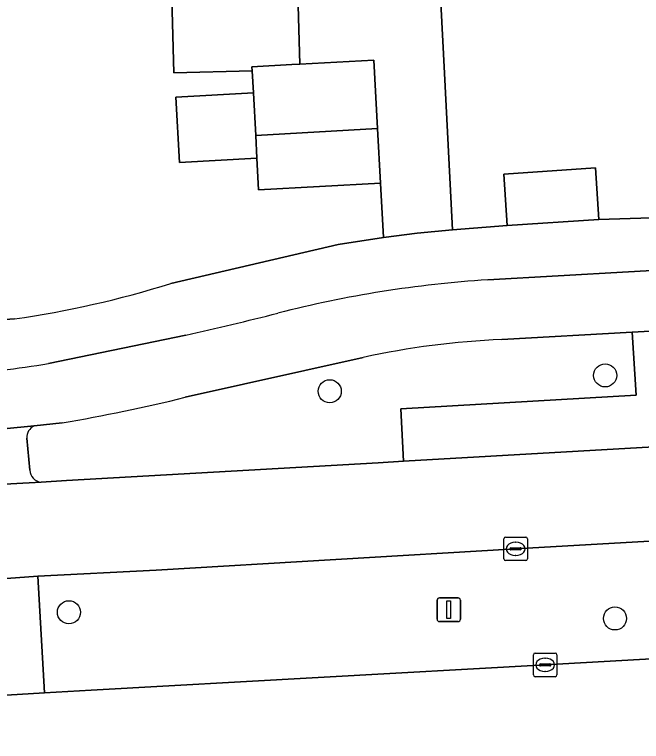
# Model space of a CAD drawing. Extents: x 158455 to 159797, y 387218 to 388672.
# Drawn here: x 159080.07 to 159106.65, y 387733.03 to 387763.85 of the extents above; entities that cross this region are included whole.
import ezdxf

# ---------------------------------------------------------------- set-up
doc = ezdxf.new("R2010")
doc.units = 0
for name, color, linetype in [('IMGEO_Berm_groen', 7, 'Continuous'), ('IMGEO_Boom', 7, 'Continuous'), ('IMGEO_Erf', 7, 'Continuous'), ('IMGEO_Fietspad_open', 7, 'Continuous'), ('IMGEO_Kolk', 7, 'Continuous'), ('IMGEO_Lichtmast', 7, 'Continuous'), ('IMGEO_Pand', 7, 'Continuous'), ('IMGEO_Rijbaan_lokaal_gesloten', 7, 'Continuous'), ('IMGEO_Rijbaan_lokaal_open', 7, 'Continuous'), ('IMGEO_Voetpad_open', 7, 'Continuous')]:
    doc.layers.add(name, color=color, linetype=linetype)

msp = doc.modelspace()

# ---------------------------------------------------------------- linework, layer by layer
at = {"layer": 'IMGEO_Berm_groen'}
for points in [[(159081.192, 387744.024), (159082.276, 387744.092), (159095.483, 387744.851), (159096.56, 387744.913), (159096.444, 387747.137), (159106.423, 387747.717), (159106.262, 387750.383)], [(159106.262, 387750.383), (159100.738, 387750.071)], [(159094.856, 387749.315), (159087.305, 387747.623)], [(159082.092, 387746.547), (159080.898, 387746.412)], [(159080.59, 387745.892), (159080.72, 387744.539)], [(159133.905, 387743.077), (159125.815, 387742.609), (159119.603, 387742.245), (159101.318, 387741.201), (159086.074, 387740.295), (159081.052, 387740.039), (159081.341, 387735.099), (159083.315, 387735.202), (159102.57, 387736.28), (159117.824, 387737.147)]]:
    msp.add_lwpolyline(points, dxfattribs=at)
for centre, radius, start, end in [((159102.071, 387716.443), 33.654, 92.2692, 102.3787), ((159070.669, 387815.053), 69.452, 279.46632, 283.85863), ((159081.127, 387745.925), 0.538, 115.2239, 183.4989), ((159081.245, 387744.546), 0.525, 180.7937, 264.2171)]:
    msp.add_arc(centre, radius, start, end, dxfattribs=at)
at = {"layer": 'IMGEO_Boom'}
for centre in [(159105.114, 387748.551), (159093.433, 387747.88), (159082.373, 387738.51), (159105.531, 387738.249)]:
    msp.add_circle(centre, 0.489, dxfattribs=at)
at = {"layer": 'IMGEO_Erf'}
for points in [[(159097.111, 387784.176), (159098.282, 387761.638), (159098.642, 387754.721), (159100.964, 387754.907), (159100.82, 387757.089), (159104.705, 387757.345), (159104.848, 387755.163), (159107.959, 387755.26)], [(159086.695, 387752.451), (159093.793, 387754.104), (159095.716, 387754.401), (159095.591, 387756.706), (159090.419, 387756.425), (159090.347, 387757.762), (159087.061, 387757.583), (159086.911, 387760.352), (159090.196, 387760.53), (159090.146, 387761.462), (159086.816, 387761.376), (159086.707, 387765.597), (159091.626, 387765.724), (159091.425, 387769.665), (159086.666, 387769.368), (159086.5, 387772.033), (159086.344, 387774.525), (159091.045, 387774.819), (159090.618, 387783.53)], [(159062.452, 387768.861), (159063.065, 387759.126), (159062.665, 387759.134), (159060.78, 387756.982), (159061.065, 387751.584), (159062.959, 387750), (159063.236, 387749.768), (159064.267, 387749.838), (159066.629, 387750), (159080.066, 387750.95)]]:
    msp.add_lwpolyline(points, dxfattribs=at)
msp.add_arc((159074.149, 387792.47), 41.94, 278.1105, 287.4061, dxfattribs=at)
at = {"layer": 'IMGEO_Fietspad_open'}
for points in [[(159125.829, 387754.041), (159110.108, 387753.164), (159106.1, 387752.941), (159100.132, 387752.603)], [(159100.738, 387750.071), (159106.262, 387750.383), (159110.121, 387750.601), (159120.438, 387751.184)], [(159087.325, 387750.261), (159081.507, 387749.055)], [(159087.305, 387747.623), (159094.856, 387749.315)], [(159080.898, 387746.412), (159082.092, 387746.547)], [(159073.223, 387745.7), (159074.156, 387745.786), (159077.012, 387746.017), (159078.169, 387746.145), (159080.898, 387746.412)]]:
    msp.add_lwpolyline(points, dxfattribs=at)
for centre, radius, start, end in [((159103.161, 387704.768), 47.93, 93.6227, 104.4046), ((159056.855, 387886.977), 140.07, 282.56408, 284.20903), ((159102.071, 387716.443), 33.654, 92.2692, 102.3787), ((159072.042, 387807.535), 59.241, 275.31866, 279.19392), ((159070.669, 387815.053), 69.452, 279.46632, 283.85863)]:
    msp.add_arc(centre, radius, start, end, dxfattribs=at)
at = {"layer": 'IMGEO_Kolk'}
for p, q in [((159100.817, 387740.775), (159100.817, 387741.627)), ((159100.892, 387741.701), (159101.744, 387741.701)), ((159101.818, 387741.627), (159101.818, 387740.775)), ((159101.305, 387741.481), (159101.33, 387741.481)), ((159101.076, 387741.195), (159101.076, 387741.207)), ((159101.514, 387741.158), (159101.116, 387741.158)), ((159101.119, 387741.244), (159101.517, 387741.244)), ((159101.56, 387741.207), (159101.56, 387741.195)), ((159101.744, 387740.701), (159100.892, 387740.701)), ((159101.328, 387740.921), (159101.303, 387740.921)), ((159102.069, 387735.854), (159102.069, 387736.706)), ((159102.144, 387736.78), (159102.996, 387736.78)), ((159103.07, 387736.706), (159103.07, 387735.854)), ((159102.557, 387736.56), (159102.582, 387736.56)), ((159102.328, 387736.274), (159102.328, 387736.286)), ((159102.766, 387736.237), (159102.368, 387736.237)), ((159102.371, 387736.323), (159102.769, 387736.323)), ((159102.812, 387736.286), (159102.812, 387736.274)), ((159102.996, 387735.78), (159102.144, 387735.78)), ((159102.58, 387736), (159102.555, 387736))]:
    msp.add_line(p, q, dxfattribs=at)
for points in [[(159100.817, 387740.775), (159100.817, 387741.627)], [(159100.892, 387741.701), (159101.744, 387741.701)], [(159101.818, 387741.627), (159101.818, 387740.775)], [(159101.744, 387740.701), (159100.892, 387740.701)], [(159102.069, 387735.854), (159102.069, 387736.706)], [(159102.144, 387736.78), (159102.996, 387736.78)], [(159103.07, 387736.706), (159103.07, 387735.854)], [(159102.996, 387735.78), (159102.144, 387735.78)]]:
    msp.add_lwpolyline(points, dxfattribs=at)
for centre, radius, start, end in [((159100.894, 387741.625), 0.0765, 91.552, 178.448), ((159100.894, 387741.625), 0.0765, 91.552, 178.448), ((159101.742, 387741.625), 0.0765, 1.552, 88.448), ((159101.742, 387741.625), 0.0765, 1.552, 88.448), ((159101.116, 387741.204), 0.0403, 85.8775, 175.7526), ((159101.113, 387741.194), 0.0366, 178.938, 274.7102), ((159101.517, 387741.201), 0.043, 264.8664, 352.4533), ((159101.521, 387741.206), 0.0386, 1.7309, 96.639), ((159100.894, 387740.777), 0.0765, 181.552, 268.448), ((159100.894, 387740.777), 0.0765, 181.552, 268.448), ((159101.742, 387740.777), 0.0765, 271.552, 358.448), ((159101.742, 387740.777), 0.0765, 271.552, 358.448), ((159102.146, 387736.704), 0.0765, 91.552, 178.448), ((159102.146, 387736.704), 0.0765, 91.552, 178.448), ((159102.994, 387736.704), 0.0765, 1.552, 88.448), ((159102.994, 387736.704), 0.0765, 1.552, 88.448), ((159102.368, 387736.283), 0.0403, 85.8775, 175.7526), ((159102.365, 387736.273), 0.0366, 178.938, 274.7102), ((159102.769, 387736.28), 0.043, 264.8664, 352.4533), ((159102.773, 387736.285), 0.0386, 1.7309, 96.639), ((159102.146, 387735.856), 0.0765, 181.552, 268.448), ((159102.146, 387735.856), 0.0765, 181.552, 268.448), ((159102.994, 387735.856), 0.0765, 271.552, 358.448), ((159102.994, 387735.856), 0.0765, 271.552, 358.448)]:
    msp.add_arc(centre, radius, start, end, dxfattribs=at)
for centre, major_axis, ratio, start_param, end_param in [((159101.304, 387741.201), (-0.387, 0.002), 0.722429, 4.712389, 7.853982), ((159101.329, 387741.201), (-0.39, 0.002), 0.717154, 1.570796, 4.712389), ((159102.556, 387736.28), (-0.387, 0.002), 0.722429, 4.712389, 7.853982), ((159102.581, 387736.28), (-0.39, 0.002), 0.717154, 1.570796, 4.712389)]:
    msp.add_ellipse(centre, major_axis=major_axis, ratio=ratio, start_param=start_param, end_param=end_param, dxfattribs=at)
at = {"layer": 'IMGEO_Lichtmast'}
for p, q in [((159098.085, 387739.117), (159098.875, 387739.117)), ((159098.875, 387739.117), (159098.085, 387739.117)), ((159097.985, 387738.217), (159097.985, 387739.017)), ((159097.985, 387739.017), (159097.985, 387738.217)), ((159098.975, 387739.017), (159098.975, 387738.217)), ((159098.975, 387738.217), (159098.975, 387739.017)), ((159098.875, 387738.117), (159098.085, 387738.117)), ((159098.085, 387738.117), (159098.875, 387738.117))]:
    msp.add_line(p, q, dxfattribs=at)
msp.add_lwpolyline([(159098.405, 387738.992), (159098.555, 387738.992), (159098.555, 387738.242), (159098.405, 387738.242), (159098.405, 387738.992)], dxfattribs=at)
for centre, start, end in [((159098.085, 387739.017), 90, 180), ((159098.085, 387739.017), 90, 180), ((159098.875, 387739.017), 0, 90), ((159098.875, 387739.017), 360, 90), ((159098.085, 387738.217), 180, 270), ((159098.085, 387738.217), 180, 270), ((159098.875, 387738.217), 270, 0), ((159098.875, 387738.217), 270, 0)]:
    msp.add_arc(centre, 0.1, start, end, dxfattribs=at)
at = {"layer": 'IMGEO_Pand'}
for points in [[(159092.057, 387765.735), (159091.626, 387765.724), (159086.707, 387765.597), (159086.816, 387761.376), (159090.146, 387761.462), (159090.136, 387761.638), (159091.829, 387761.73), (159092.16, 387761.748)], [(159095.308, 387761.919), (159092.16, 387761.748), (159091.829, 387761.73), (159090.136, 387761.638), (159090.146, 387761.462), (159090.196, 387760.53), (159090.295, 387758.716), (159095.466, 387759.015)], [(159090.196, 387760.53), (159086.911, 387760.352), (159087.061, 387757.583), (159090.347, 387757.762), (159090.295, 387758.716)], [(159095.466, 387759.015), (159090.295, 387758.716), (159090.347, 387757.762), (159090.419, 387756.425), (159095.591, 387756.706)], [(159100.964, 387754.907), (159104.848, 387755.163), (159104.705, 387757.345), (159100.82, 387757.089)]]:
    msp.add_lwpolyline(points, close=True, dxfattribs=at)
at = {"layer": 'IMGEO_Rijbaan_lokaal_gesloten'}
for points in [[(159101.318, 387741.201), (159119.603, 387742.245), (159125.815, 387742.609), (159133.905, 387743.077), (159138.033, 387743.316), (159140.248, 387743.425), (159142.486, 387743.535), (159144.893, 387743.645), (159144.846, 387747.995), (159144.618, 387747.972)], [(159135.155, 387747.173), (159119.379, 387746.229), (159118.285, 387746.166), (159096.56, 387744.913), (159095.483, 387744.851), (159082.276, 387744.092), (159081.192, 387744.024), (159078.36, 387743.867), (159073.405, 387743.58), (159073.273, 387743.574), (159069.336, 387743.369), (159067.561, 387743.268), (159063.627, 387743.037), (159063.501, 387743.03), (159054.516, 387742.516), (159033.35, 387741.309)], [(158982.6, 387734.374), (158982.875, 387734.389), (158984.743, 387734.496), (159055.925, 387738.567), (159066.895, 387739.194), (159067.179, 387739.211), (159070.65, 387739.414), (159077.407, 387739.809), (159077.606, 387739.801), (159077.836, 387739.798), (159078.948, 387739.892), (159081.052, 387740.039), (159086.074, 387740.295), (159101.318, 387741.201)], [(159117.824, 387737.147), (159102.57, 387736.28), (159083.315, 387735.202), (159081.341, 387735.099), (159079.224, 387734.974), (159078.105, 387734.913), (159077.872, 387734.903), (159077.708, 387734.883), (159070.985, 387734.496), (159067.153, 387734.275), (159056.036, 387733.634), (159055.808, 387733.642), (159055.587, 387733.626), (159042.293, 387732.852), (158985.039, 387729.565), (158982.896, 387729.442), (158978.256, 387729.175)]]:
    msp.add_lwpolyline(points, dxfattribs=at)
at = {"layer": 'IMGEO_Rijbaan_lokaal_open'}
msp.add_lwpolyline([(159092.057, 387765.735), (159092.16, 387761.748), (159095.308, 387761.919), (159095.466, 387759.015), (159095.591, 387756.706), (159095.716, 387754.401), (159097.147, 387754.578), (159098.642, 387754.721), (159098.282, 387761.638), (159097.111, 387784.176)], dxfattribs=at)
at = {"layer": 'IMGEO_Voetpad_open'}
for points in [[(159164.832, 387764.792), (159161.121, 387763.414), (159157.845, 387762.295), (159154.269, 387761.204), (159150.583, 387760.08), (159144.207, 387758.488), (159144.017, 387758.45), (159137.066, 387757.197), (159133.38, 387756.861), (159129.524, 387756.51), (159126.394, 387756.229), (159122.591, 387756.031), (159118.774, 387755.832), (159115.54, 387755.69), (159111.799, 387755.478), (159107.959, 387755.26), (159104.848, 387755.163), (159100.964, 387754.907), (159098.642, 387754.721), (159097.147, 387754.578), (159095.716, 387754.401), (159093.793, 387754.104), (159086.695, 387752.451)], [(159100.132, 387752.603), (159106.1, 387752.941), (159110.108, 387753.164), (159125.829, 387754.041)], [(159080.066, 387750.95), (159066.629, 387750), (159064.267, 387749.838), (159063.236, 387749.768), (159062.959, 387750), (159061.065, 387751.584), (159056.408, 387751.415), (159055.221, 387750), (159054.612, 387749.274), (159053.709, 387749.222), (159020.719, 387747.307)], [(159081.507, 387749.055), (159087.325, 387750.261)], [(159080.898, 387746.412), (159078.169, 387746.145)], [(159080.72, 387744.539), (159080.59, 387745.892)], [(159078.36, 387743.867), (159081.192, 387744.024)]]:
    msp.add_lwpolyline(points, dxfattribs=at)
for points in [[(159110.121, 387750.601), (159106.262, 387750.383), (159106.423, 387747.717), (159096.444, 387747.137), (159096.56, 387744.913), (159118.285, 387746.166), (159118.152, 387748.385), (159110.266, 387747.95)], [(159081.052, 387740.039), (159078.948, 387739.892), (159079.224, 387734.974), (159081.341, 387735.099)]]:
    msp.add_lwpolyline(points, close=True, dxfattribs=at)
for centre, radius, start, end in [((159074.149, 387792.47), 41.94, 278.1105, 287.4061), ((159103.161, 387704.768), 47.93, 93.6227, 104.4046), ((159056.855, 387886.977), 140.07, 282.56408, 284.20903), ((159072.042, 387807.535), 59.241, 275.31866, 279.19392), ((159081.127, 387745.925), 0.538, 115.2239, 183.4989), ((159081.245, 387744.546), 0.525, 180.7937, 264.2171)]:
    msp.add_arc(centre, radius, start, end, dxfattribs=at)

doc.saveas('drawing.dxf')
